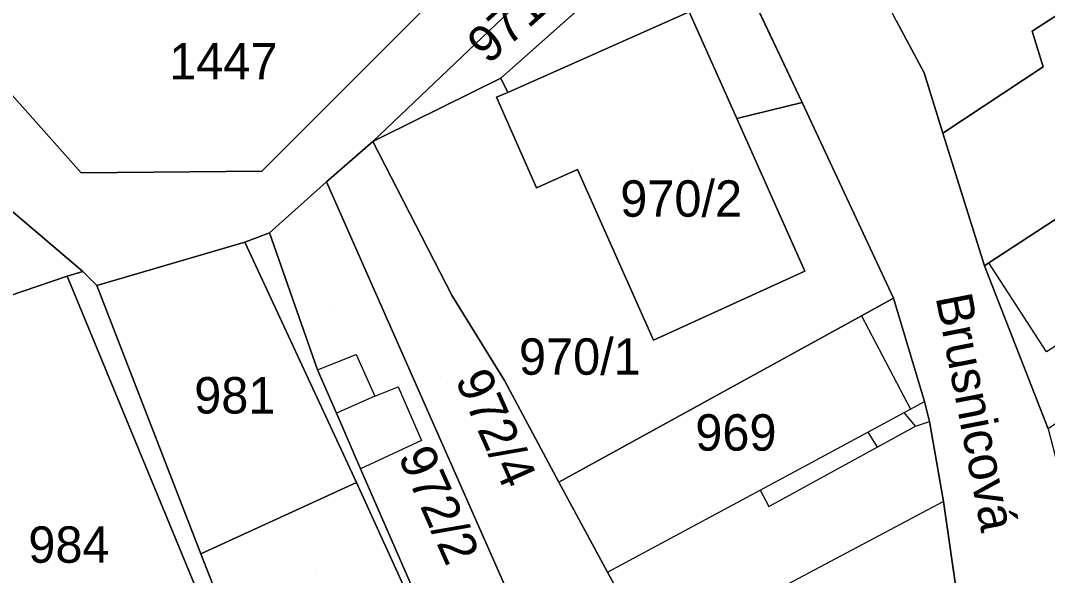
# Model space of a CAD drawing. Extents: x -263943 to -261149, y -1236934 to -1230686.
# Drawn here: x -262751.5 to -262695.1, y -1235321.6 to -1235291.2 of the extents above; entities that cross this region are included whole.
import ezdxf

# ---------------------------------------------------------------- set-up
doc = ezdxf.new("R2010")
doc.units = 0
for name, color, linetype in [('body_kn', 7, 'Continuous'), ('kladpar_druhypozemkov', 7, 'Continuous'), ('kladpar_hranice', 7, 'Continuous'), ('kladpar_parcelnecisla', 7, 'Continuous'), ('kladpar_plochy', 7, 'Continuous'), ('popisy', 7, 'Continuous'), ('zappar_hrandruhpozemk', 7, 'Continuous')]:
    doc.layers.add(name, color=color, linetype=linetype)

msp = doc.modelspace()

# ---------------------------------------------------------------- linework, layer by layer
at = {"layer": 'body_kn'}
for p, q in [((-262695.9, -1235291.75), (-262695.9, -1235291.75)), ((-262695.3, -1235293.7), (-262695.3, -1235293.7)), ((-262725.07, -1235294.33), (-262725.07, -1235294.33)), ((-262725.07, -1235294.33), (-262725.07, -1235294.33)), ((-262701.83, -1235294.04), (-262701.83, -1235294.04)), ((-262725.32, -1235295.38), (-262725.32, -1235295.38)), ((-262725.32, -1235295.38), (-262725.32, -1235295.38)), ((-262724.7, -1235295.11), (-262724.7, -1235295.11)), ((-262708.53, -1235295.66), (-262708.53, -1235295.66)), ((-262708.53, -1235295.66), (-262708.53, -1235295.66)), ((-262712.12, -1235296.54), (-262712.12, -1235296.54)), ((-262712.12, -1235296.54), (-262712.12, -1235296.54)), ((-262731.59, -1235297.55), (-262731.59, -1235297.55)), ((-262700.81, -1235297.35), (-262700.81, -1235297.35)), ((-262732.11, -1235297.81), (-262732.11, -1235297.81)), ((-262738.21, -1235299.43), (-262738.21, -1235299.43)), ((-262720.86, -1235299.35), (-262720.86, -1235299.35)), ((-262748.13, -1235299.53), (-262748.13, -1235299.53)), ((-262734.65, -1235300.02), (-262734.65, -1235300.02)), ((-262723.12, -1235300.35), (-262723.12, -1235300.35)), ((-262737.78, -1235302.82), (-262737.78, -1235302.82)), ((-262739.14, -1235303.33), (-262739.14, -1235303.33)), ((-262739.14, -1235303.33), (-262739.14, -1235303.33)), ((-262698.27, -1235304.47), (-262698.27, -1235304.47)), ((-262748.04, -1235304.95), (-262748.04, -1235304.95)), ((-262708.39, -1235304.93), (-262708.39, -1235304.93)), ((-262698.51, -1235304.63), (-262698.51, -1235304.63)), ((-262748.89, -1235305.2), (-262748.89, -1235305.2)), ((-262747.27, -1235305.71), (-262747.27, -1235305.71)), ((-262747.27, -1235305.71), (-262747.27, -1235305.71)), ((-262727.76, -1235306.28), (-262727.76, -1235306.28)), ((-262703.51, -1235306.41), (-262703.51, -1235306.41)), ((-262705.27, -1235307.38), (-262705.27, -1235307.38)), ((-262705.27, -1235307.38), (-262705.27, -1235307.38)), ((-262716.7, -1235308.73), (-262716.7, -1235308.73)), ((-262733.02, -1235309.5), (-262733.02, -1235309.5)), ((-262695.1, -1235309.37), (-262695.1, -1235309.37)), ((-262735.14, -1235310.35), (-262735.14, -1235310.35)), ((-262735.14, -1235310.35), (-262735.14, -1235310.35)), ((-262730.72, -1235311.28), (-262730.72, -1235311.28)), ((-262724.87, -1235310.93), (-262724.87, -1235310.93)), ((-262731.99, -1235311.79), (-262731.99, -1235311.79)), ((-262731.99, -1235311.79), (-262731.99, -1235311.79)), ((-262701.8, -1235312.09), (-262701.8, -1235312.09)), ((-262734.11, -1235312.73), (-262734.11, -1235312.73)), ((-262702.92, -1235312.7), (-262702.92, -1235312.7)), ((-262702.92, -1235312.7), (-262702.92, -1235312.7)), ((-262702.57, -1235312.51), (-262702.57, -1235312.51)), ((-262702.57, -1235312.51), (-262702.57, -1235312.51)), ((-262702.3, -1235313.44), (-262702.3, -1235313.44)), ((-262702.3, -1235313.44), (-262702.3, -1235313.44)), ((-262701.54, -1235313.19), (-262701.54, -1235313.19)), ((-262701.54, -1235313.19), (-262701.54, -1235313.19)), ((-262704.92, -1235313.78), (-262704.92, -1235313.78)), ((-262704.92, -1235313.78), (-262704.92, -1235313.78)), ((-262729.44, -1235314.24), (-262729.44, -1235314.24)), ((-262704.41, -1235314.6), (-262704.41, -1235314.6)), ((-262732.78, -1235315.78), (-262732.78, -1235315.78)), ((-262733, -1235316.54), (-262733, -1235316.54)), ((-262721.89, -1235316.52), (-262721.89, -1235316.52)), ((-262710.84, -1235316.96), (-262710.84, -1235316.96)), ((-262710.84, -1235316.96), (-262710.84, -1235316.96)), ((-262710.35, -1235317.86), (-262710.35, -1235317.86)), ((-262700.77, -1235317.59), (-262700.77, -1235317.59)), ((-262700.77, -1235317.59), (-262700.77, -1235317.59)), ((-262741.56, -1235320.45), (-262741.56, -1235320.45)), ((-262719.22, -1235321.46), (-262719.22, -1235321.46)), ((-262719.22, -1235321.46), (-262719.22, -1235321.46))]:
    msp.add_line(p, q, dxfattribs=at)
at = {"layer": 'kladpar_druhypozemkov'}
for p, q in [((-262740.67, -1235292.35), (-262740.67, -1235292.35)), ((-262714.59, -1235299.51), (-262714.59, -1235299.51)), ((-262734.5, -1235306.95), (-262734.5, -1235306.95)), ((-262721.13, -1235308.9), (-262721.13, -1235308.9)), ((-262740.5, -1235310.85), (-262740.5, -1235310.85)), ((-262728, -1235311.05), (-262728, -1235311.05)), ((-262712.2, -1235312.79), (-262712.2, -1235312.79)), ((-262742.69, -1235318.87), (-262742.69, -1235318.87)), ((-262749, -1235319.25), (-262749, -1235319.25)), ((-262735.2, -1235321.55), (-262735.2, -1235321.55))]:
    msp.add_line(p, q, dxfattribs=at)
at = {"layer": 'kladpar_hranice'}
for p, q in [((-262713.81, -1235284.49), (-262708.53, -1235295.66)), ((-262716.1, -1235286.35), (-262725.07, -1235294.33))]:
    msp.add_line(p, q, dxfattribs=at)
for points in [[(-262676.27, -1235264.78), (-262679.48, -1235274.02), (-262684.99, -1235272.08), (-262688.7, -1235287.08), (-262695.9, -1235291.75), (-262695.3, -1235293.7), (-262700.81, -1235297.35), (-262701.83, -1235294.04), (-262703.36, -1235291.16), (-262707.45, -1235283.04), (-262707.87, -1235282.36), (-262707.2, -1235281.6), (-262693.73, -1235269.89), (-262692.97, -1235269.21), (-262686.79, -1235261.58), (-262676.27, -1235264.78)], [(-262720.85, -1235283.48), (-262726.86, -1235288.06), (-262738.21, -1235299.43), (-262748.13, -1235299.53), (-262756.04, -1235290.64), (-262757.99, -1235288.86), (-262738.91, -1235288.92), (-262726.37, -1235276.79), (-262719.83, -1235282.8), (-262720.85, -1235283.48)], [(-262725.07, -1235294.33), (-262731.59, -1235297.55), (-262732.11, -1235297.81), (-262719.74, -1235286.02), (-262713.81, -1235284.49)], [(-262725.07, -1235294.33), (-262716.1, -1235286.35), (-262713.81, -1235284.49)], [(-262695.14, -1235368.32), (-262696.94, -1235360.96), (-262698.73, -1235357.15), (-262695.26, -1235354.69), (-262697.5, -1235339.1), (-262698.45, -1235332.92), (-262698.62, -1235331.74), (-262698.79, -1235330.63), (-262699.74, -1235324.71), (-262700.77, -1235317.59), (-262701.54, -1235313.19), (-262701.8, -1235312.09), (-262703.51, -1235306.41), (-262708.53, -1235295.66), (-262713.81, -1235284.49)], [(-262719.74, -1235286.02), (-262732.11, -1235297.81), (-262734.65, -1235300.02), (-262737.78, -1235302.82), (-262739.14, -1235303.33), (-262747.27, -1235305.71), (-262748.04, -1235304.95), (-262757.3, -1235297.08)], [(-262668.18, -1235286.29), (-262677.49, -1235292.4), (-262678.18, -1235291.3), (-262679.28, -1235292.06), (-262681.99, -1235293.85), (-262686.36, -1235296.69), (-262698.27, -1235304.47), (-262698.51, -1235304.63), (-262700.81, -1235297.35), (-262695.3, -1235293.7), (-262695.9, -1235291.75), (-262688.7, -1235287.08)], [(-262756.04, -1235290.64), (-262748.13, -1235299.53), (-262738.21, -1235299.43), (-262726.86, -1235288.06)], [(-262725.32, -1235295.38), (-262724.7, -1235295.11), (-262714.73, -1235290.69), (-262712.12, -1235296.54), (-262708.39, -1235304.93), (-262716.7, -1235308.73), (-262720.86, -1235299.35), (-262723.12, -1235300.35), (-262725.32, -1235295.38)], [(-262708.53, -1235295.66), (-262712.12, -1235296.54), (-262714.73, -1235290.69), (-262724.7, -1235295.11), (-262725.07, -1235294.33)], [(-262703.36, -1235291.16), (-262701.83, -1235294.04), (-262700.81, -1235297.35), (-262698.51, -1235304.63), (-262695.01, -1235313.6), (-262692.36, -1235323.85), (-262692.27, -1235324.27), (-262689.96, -1235333.76), (-262689.18, -1235341.72), (-262688.83, -1235346.04), (-262687.45, -1235357.04), (-262687.28, -1235357.72), (-262687.7, -1235357.81), (-262687.96, -1235358.49), (-262688.55, -1235358.74), (-262688.12, -1235360.43), (-262687.53, -1235360.52), (-262687.19, -1235361.11), (-262686.51, -1235361.02), (-262685.65, -1235363.9), (-262685.14, -1235365.68), (-262686.58, -1235366.11), (-262685.81, -1235369.24)], [(-262677.15, -1235292.82), (-262678.26, -1235293.5), (-262676.73, -1235295.87), (-262674.4, -1235299.67), (-262675.85, -1235300.65), (-262684.81, -1235306.7), (-262695.01, -1235313.6), (-262698.51, -1235304.63), (-262698.27, -1235304.47), (-262686.36, -1235296.69), (-262681.99, -1235293.85), (-262679.28, -1235292.06), (-262678.18, -1235291.3), (-262677.49, -1235292.4), (-262677.15, -1235292.82)], [(-262752.62, -1235305.04), (-262757.37, -1235306.74), (-262760.1, -1235298.1), (-262764.18, -1235291.58), (-262763.93, -1235291.58), (-262757.3, -1235297.08), (-262748.04, -1235304.95), (-262748.89, -1235305.2), (-262752.11, -1235306.31), (-262752.62, -1235305.04)], [(-262712.12, -1235296.54), (-262708.53, -1235295.66), (-262703.51, -1235306.41), (-262705.27, -1235307.38), (-262721.89, -1235316.52), (-262724.87, -1235310.93), (-262727.76, -1235306.28), (-262732.11, -1235297.81), (-262731.59, -1235297.55), (-262725.07, -1235294.33), (-262724.7, -1235295.11), (-262725.32, -1235295.38), (-262723.12, -1235300.35), (-262720.86, -1235299.35), (-262716.7, -1235308.73), (-262708.39, -1235304.93), (-262712.12, -1235296.54)], [(-262717.9, -1235327.65), (-262721.52, -1235329.74), (-262734.65, -1235300.02), (-262732.11, -1235297.81), (-262727.76, -1235306.28), (-262724.87, -1235310.93), (-262721.89, -1235316.52), (-262719.22, -1235321.46), (-262716.74, -1235326.06), (-262716.36, -1235326.76), (-262717.9, -1235327.65)], [(-262735.14, -1235310.35), (-262737.78, -1235302.82), (-262734.65, -1235300.02), (-262721.52, -1235329.74), (-262725.67, -1235332.11), (-262732.78, -1235315.78), (-262734.11, -1235312.73), (-262735.14, -1235310.35)], [(-262728.57, -1235326.27), (-262733, -1235316.54), (-262739.14, -1235303.33), (-262737.78, -1235302.82), (-262735.14, -1235310.35), (-262734.11, -1235312.73), (-262732.78, -1235315.78), (-262725.67, -1235332.11)], [(-262739.14, -1235303.33), (-262733, -1235316.54), (-262741.56, -1235320.45), (-262747.27, -1235305.71), (-262739.14, -1235303.33)], [(-262741.21, -1235323.83), (-262747.15, -1235326.3), (-262748.08, -1235326.72), (-262753.08, -1235328.68), (-262757, -1235318.52), (-262760.75, -1235308.86), (-262761.01, -1235308.1), (-262757.37, -1235306.74), (-262752.62, -1235305.04), (-262752.11, -1235306.31), (-262748.89, -1235305.2), (-262741.21, -1235323.83)], [(-262747.27, -1235305.71), (-262741.56, -1235320.45), (-262740.37, -1235323.49), (-262739.69, -1235325.31), (-262745.85, -1235328.14), (-262746.45, -1235328.41), (-262747.15, -1235326.3), (-262741.21, -1235323.83), (-262748.89, -1235305.2), (-262748.04, -1235304.95), (-262747.27, -1235305.71)], [(-262701.54, -1235313.19), (-262700.77, -1235317.59), (-262699.74, -1235324.71), (-262710.67, -1235326.93), (-262715.06, -1235327.82), (-262715.85, -1235326.42), (-262716.36, -1235326.76), (-262716.74, -1235326.06), (-262719.22, -1235321.46), (-262721.89, -1235316.52), (-262705.27, -1235307.38), (-262703.51, -1235306.41), (-262701.8, -1235312.09), (-262701.54, -1235313.19)], [(-262738.62, -1235328.17), (-262739.69, -1235325.31), (-262740.37, -1235323.49), (-262741.56, -1235320.45), (-262733, -1235316.54), (-262728.57, -1235326.27), (-262737.81, -1235330.35), (-262738.62, -1235328.17)]]:
    msp.add_lwpolyline(points, dxfattribs=at)
at = {"layer": 'kladpar_plochy'}
for p, q in [((-262708.53, -1235295.66), (-262713.81, -1235284.49)), ((-262703.36, -1235291.16), (-262701.83, -1235294.04)), ((-262701.83, -1235294.04), (-262700.81, -1235297.35)), ((-262703.51, -1235306.41), (-262708.53, -1235295.66)), ((-262700.81, -1235297.35), (-262698.51, -1235304.63)), ((-262698.51, -1235304.63), (-262695.01, -1235313.6)), ((-262701.8, -1235312.09), (-262703.51, -1235306.41)), ((-262701.54, -1235313.19), (-262701.8, -1235312.09)), ((-262700.77, -1235317.59), (-262701.54, -1235313.19)), ((-262699.74, -1235324.71), (-262700.77, -1235317.59))]:
    msp.add_line(p, q, dxfattribs=at)
for points in [[(-262676.27, -1235264.78), (-262679.48, -1235274.02), (-262684.99, -1235272.08), (-262688.7, -1235287.08), (-262695.9, -1235291.75), (-262695.3, -1235293.7), (-262700.81, -1235297.35), (-262701.83, -1235294.04), (-262703.36, -1235291.16), (-262707.45, -1235283.04), (-262707.87, -1235282.36), (-262707.2, -1235281.6), (-262693.73, -1235269.89), (-262692.97, -1235269.21), (-262686.79, -1235261.58)], [(-262686.62, -1235261.24), (-262672.28, -1235265.2), (-262673.12, -1235271.3), (-262673.11, -1235274.78), (-262672.35, -1235278.33), (-262670.56, -1235280.87), (-262671.07, -1235281.21), (-262667.96, -1235286.14), (-262668.18, -1235286.29), (-262677.49, -1235292.4), (-262678.18, -1235291.3), (-262679.28, -1235292.06), (-262681.99, -1235293.85), (-262686.36, -1235296.69), (-262698.27, -1235304.47), (-262698.51, -1235304.63), (-262700.81, -1235297.35), (-262695.3, -1235293.7), (-262695.9, -1235291.75), (-262688.7, -1235287.08), (-262684.99, -1235272.08), (-262679.48, -1235274.02), (-262676.27, -1235264.78), (-262686.79, -1235261.58)], [(-262720.85, -1235283.48), (-262726.86, -1235288.06), (-262738.21, -1235299.43), (-262748.13, -1235299.53), (-262756.04, -1235290.64), (-262757.99, -1235288.86), (-262738.91, -1235288.92), (-262726.37, -1235276.79), (-262719.83, -1235282.8)], [(-262716.1, -1235286.35), (-262725.07, -1235294.33), (-262731.59, -1235297.55), (-262732.11, -1235297.81), (-262719.74, -1235286.02), (-262713.81, -1235284.49)], [(-262708.53, -1235295.66), (-262712.12, -1235296.54), (-262714.73, -1235290.69), (-262724.7, -1235295.11), (-262725.07, -1235294.33), (-262716.1, -1235286.35), (-262713.81, -1235284.49)], [(-262725.32, -1235295.38), (-262724.7, -1235295.11), (-262714.73, -1235290.69), (-262712.12, -1235296.54), (-262708.39, -1235304.93), (-262716.7, -1235308.73), (-262720.86, -1235299.35), (-262723.12, -1235300.35)], [(-262677.15, -1235292.82), (-262678.26, -1235293.5), (-262676.73, -1235295.87), (-262674.4, -1235299.67), (-262675.85, -1235300.65), (-262684.81, -1235306.7), (-262695.01, -1235313.6), (-262698.51, -1235304.63), (-262698.27, -1235304.47), (-262686.36, -1235296.69), (-262681.99, -1235293.85), (-262679.28, -1235292.06), (-262678.18, -1235291.3), (-262677.49, -1235292.4)], [(-262752.62, -1235305.04), (-262757.37, -1235306.74), (-262760.1, -1235298.1), (-262764.18, -1235291.58), (-262763.93, -1235291.58), (-262757.3, -1235297.08), (-262748.04, -1235304.95), (-262748.89, -1235305.2), (-262752.11, -1235306.31)], [(-262712.12, -1235296.54), (-262708.53, -1235295.66), (-262703.51, -1235306.41), (-262705.27, -1235307.38), (-262721.89, -1235316.52), (-262724.87, -1235310.93), (-262727.76, -1235306.28), (-262732.11, -1235297.81), (-262731.59, -1235297.55), (-262725.07, -1235294.33), (-262724.7, -1235295.11), (-262725.32, -1235295.38), (-262723.12, -1235300.35), (-262720.86, -1235299.35), (-262716.7, -1235308.73), (-262708.39, -1235304.93)], [(-262717.9, -1235327.65), (-262721.52, -1235329.74), (-262734.65, -1235300.02), (-262732.11, -1235297.81), (-262727.76, -1235306.28), (-262724.87, -1235310.93), (-262721.89, -1235316.52), (-262719.22, -1235321.46), (-262716.74, -1235326.06), (-262716.36, -1235326.76)], [(-262735.14, -1235310.35), (-262737.78, -1235302.82), (-262734.65, -1235300.02), (-262721.52, -1235329.74), (-262725.67, -1235332.11), (-262732.78, -1235315.78), (-262734.11, -1235312.73)], [(-262739.14, -1235303.33), (-262733, -1235316.54), (-262741.56, -1235320.45), (-262747.27, -1235305.71)], [(-262741.21, -1235323.83), (-262747.15, -1235326.3), (-262748.08, -1235326.72), (-262753.08, -1235328.68), (-262757, -1235318.52), (-262760.75, -1235308.86), (-262761.01, -1235308.1), (-262757.37, -1235306.74), (-262752.62, -1235305.04), (-262752.11, -1235306.31), (-262748.89, -1235305.2)], [(-262747.27, -1235305.71), (-262741.56, -1235320.45), (-262740.37, -1235323.49), (-262739.69, -1235325.31), (-262745.85, -1235328.14), (-262746.45, -1235328.41), (-262747.15, -1235326.3), (-262741.21, -1235323.83), (-262748.89, -1235305.2), (-262748.04, -1235304.95)], [(-262701.54, -1235313.19), (-262700.77, -1235317.59), (-262699.74, -1235324.71), (-262710.67, -1235326.93), (-262715.06, -1235327.82), (-262715.85, -1235326.42), (-262716.36, -1235326.76), (-262716.74, -1235326.06), (-262719.22, -1235321.46), (-262721.89, -1235316.52), (-262705.27, -1235307.38), (-262703.51, -1235306.41), (-262701.8, -1235312.09)], [(-262738.62, -1235328.17), (-262739.69, -1235325.31), (-262740.37, -1235323.49), (-262741.56, -1235320.45), (-262733, -1235316.54), (-262728.57, -1235326.27), (-262737.81, -1235330.35)]]:
    msp.add_lwpolyline(points, close=True, dxfattribs=at)
for points in [[(-262719.74, -1235286.02), (-262732.11, -1235297.81), (-262734.65, -1235300.02), (-262737.78, -1235302.82), (-262739.14, -1235303.33), (-262747.27, -1235305.71), (-262748.04, -1235304.95), (-262757.3, -1235297.08)], [(-262756.04, -1235290.64), (-262748.13, -1235299.53), (-262738.21, -1235299.43), (-262726.86, -1235288.06)], [(-262728.57, -1235326.27), (-262733, -1235316.54), (-262739.14, -1235303.33), (-262737.78, -1235302.82), (-262735.14, -1235310.35), (-262734.11, -1235312.73), (-262732.78, -1235315.78), (-262725.67, -1235332.11)]]:
    msp.add_lwpolyline(points, dxfattribs=at)
at = {"layer": 'zappar_hrandruhpozemk'}
for p, q in [((-262683.33, -1235301.56), (-262695.1, -1235309.37)), ((-262695.1, -1235309.37), (-262698.27, -1235304.47)), ((-262705.27, -1235307.38), (-262702.57, -1235312.51)), ((-262731.99, -1235311.79), (-262734.11, -1235312.73)), ((-262702.57, -1235312.51), (-262701.8, -1235312.09)), ((-262702.92, -1235312.7), (-262702.57, -1235312.51)), ((-262702.3, -1235313.44), (-262701.54, -1235313.19)), ((-262704.92, -1235313.78), (-262704.41, -1235314.6)), ((-262729.44, -1235314.24), (-262732.78, -1235315.78)), ((-262700.77, -1235317.59), (-262712.39, -1235323.75))]:
    msp.add_line(p, q, dxfattribs=at)
for points in [[(-262735.14, -1235310.35), (-262733.02, -1235309.5), (-262731.99, -1235311.79), (-262730.72, -1235311.28), (-262729.44, -1235314.24)], [(-262719.22, -1235321.46), (-262710.84, -1235316.96), (-262704.92, -1235313.78), (-262702.92, -1235312.7)], [(-262710.84, -1235316.96), (-262710.35, -1235317.86), (-262704.41, -1235314.6), (-262702.3, -1235313.44), (-262702.92, -1235312.7)]]:
    msp.add_lwpolyline(points, dxfattribs=at)

# ---------------------------------------------------------------- texts
at = {"layer": 'kladpar_parcelnecisla'}
for s, rotation, p in [('971/2', 42, (-262725.777, -1235293.628)), ('972/4', 294, (-262727.612, -1235310.881)), ('972/2', 294, (-262730.748, -1235315.102))]:
    msp.add_text(s, height=2, rotation=rotation, dxfattribs=at).set_placement(p)
for s, p in [('1447', (-262743.293, -1235294.4)), ('970/2', (-262718.52, -1235301.94)), ('970/1', (-262724.084, -1235310.62)), ('981', (-262741.921, -1235312.75)), ('969', (-262714.399, -1235314.79)), ('984', (-262751.03, -1235320.95))]:
    msp.add_text(s, height=2, dxfattribs=at).set_placement(p)
at = {"layer": 'popisy'}
msp.add_text('Brusnicová', height=2, rotation=281, dxfattribs=at).set_placement((-262701.204, -1235306.355))

doc.saveas('drawing.dxf')
